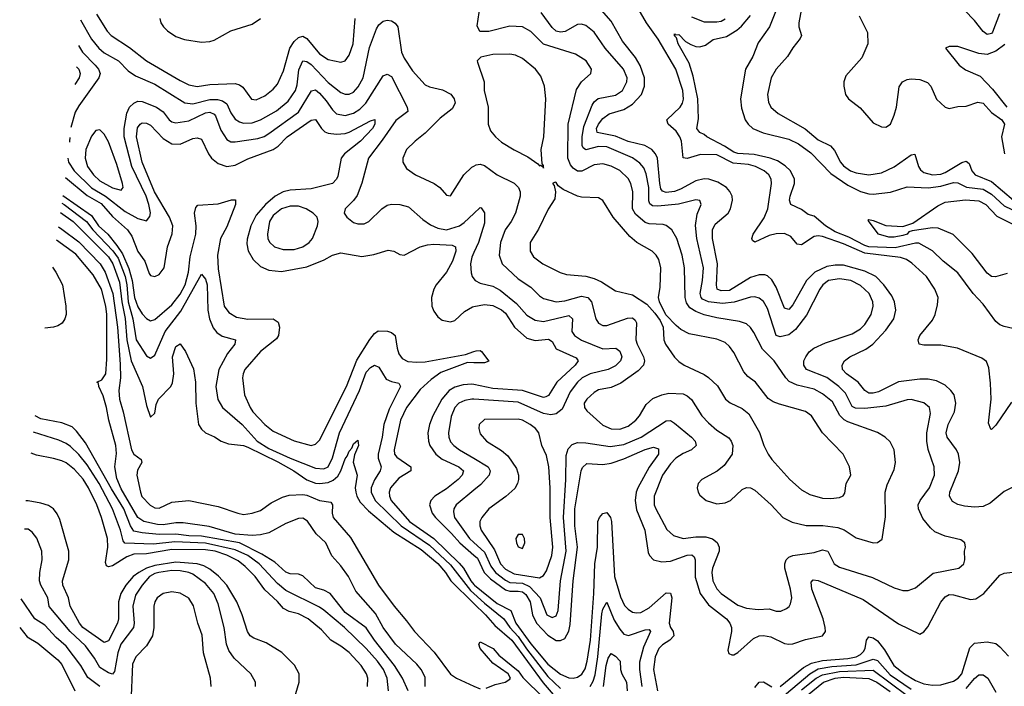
# Model space of a CAD drawing. Header units: inches. Extents: x 1173000 to 1307049, y 522583 to 678455.
# Tile 441 of 617: x 1197850 to 1202511, y 645371 to 648524. Entities that reach past the tile are written whole.
import ezdxf

# ---------------------------------------------------------------- set-up
doc = ezdxf.new("R2010")
doc.units = ezdxf.units.IN
doc.header["$MEASUREMENT"] = 0
doc.layers.add('B1694', color=7, linetype='Continuous')
doc.layers.add('B2604', color=7, linetype='Continuous')

msp = doc.modelspace()

# ---------------------------------------------------------------- linework, layer by layer
at = {"layer": 'B1694', "color": 5}
for points, elevation in [([(1198213.4, 648550), (1198263.9, 648470), (1198283.5, 648450), (1198370, 648393.2), (1198450.4, 648330.4), (1198610, 648237.4), (1198650, 648216.9), (1198690, 648208.8), (1198750, 648217.1), (1198870, 648223.3), (1198890, 648217), (1198905.7, 648205.7), (1198947.7, 648147.7), (1198970, 648145.4), (1199010, 648164.2), (1199050, 648196.3), (1199070, 648219.3), (1199098.1, 648281.9), (1199128.5, 648390), (1199150, 648420.6), (1199170, 648439.8), (1199190, 648446.9), (1199210, 648435.6), (1199270, 648363.6), (1199310, 648336.6), (1199370, 648323.8), (1199390, 648330.2), (1199410, 648357), (1199427.9, 648410), (1199438.8, 648530)], 1080), ([(1198513.5, 648530), (1198518.9, 648510), (1198530.6, 648490.6), (1198550, 648471), (1198590, 648445.2), (1198630.5, 648430), (1198710, 648418.5), (1198750, 648420.9), (1198770, 648427.4), (1198850, 648471.6), (1198950, 648502.5), (1198990.4, 648529.6)], 1120), ([(1198138.3, 648524), (1198190, 648433), (1198224.2, 648390), (1198250, 648368.1), (1198317.8, 648330), (1198363.1, 648283.1), (1198398.4, 648258.4), (1198490, 648219.4), (1198631.1, 648131.1), (1198670, 648126.4), (1198750, 648147.5), (1198786.2, 648146.2), (1198810, 648139.9), (1198830, 648127.1), (1198850, 648084.3), (1198870, 648054.5), (1198890, 648040.8), (1198910, 648034.7), (1198950, 648037), (1198990, 648051.4), (1199066, 648094), (1199121.7, 648138.3), (1199155.1, 648190), (1199163.1, 648216.9), (1199172.2, 648287.8), (1199190, 648329.3), (1199210, 648327.2), (1199230, 648311.9), (1199310, 648227.2), (1199370, 648180.4), (1199390, 648172), (1199410, 648171.4), (1199430, 648182.1), (1199452.8, 648207.2), (1199476.1, 648250), (1199506.5, 648393.5), (1199538.9, 648481.1), (1199550, 648499.7), (1199570, 648517.5), (1199590, 648522.3), (1199610, 648519.2), (1199627.5, 648507.5), (1199639.3, 648490), (1199657.1, 648370), (1199670, 648342.2), (1199710, 648283.2), (1199770, 648216.2), (1199790, 648206.4), (1199852.1, 648192.1), (1199891.5, 648171.5), (1199906.4, 648150), (1199911.3, 648130), (1199896.7, 648103.3), (1199840.8, 648059.2), (1199770, 647987.7), (1199722.2, 647950), (1199681.8, 647910), (1199663.9, 647870), (1199664.4, 647850), (1199680.5, 647820.5), (1199723.1, 647790), (1199812, 647750), (1199838.7, 647730), (1199870, 647694), (1199890, 647690.7), (1199952.5, 647790), (1199990, 647826.5), (1200000, 647832.3)], 1060), ([(1198128.2, 648401.9), (1198147.2, 648370), (1198207.9, 648310), (1198223.6, 648290), (1198230.6, 648270), (1198225, 648250), (1198130, 648117.5), (1198113.5, 648086.5), (1198092, 648015)], 1040), ([(1198118.8, 648301.5), (1198129.5, 648290), (1198136.9, 648270), (1198132.3, 648250), (1198110.9, 648217.5)], 1020), ([(1198078.4, 647870), (1198081, 647850), (1198107.7, 647810), (1198190, 647728.5), (1198257, 647690), (1198350, 647617.6), (1198410, 647583.8), (1198450, 647572.6), (1198466.9, 647593.1), (1198469.2, 647610.8), (1198462.1, 647650), (1198448.4, 647690), (1198381.4, 647830), (1198344.5, 647970), (1198345, 648010), (1198357.2, 648082.8), (1198369.9, 648110.1), (1198390, 648130.1), (1198410, 648139.5), (1198430, 648137.9), (1198497.3, 648110), (1198528.6, 648088.6), (1198558.4, 648050), (1198570, 648041.5), (1198590, 648036.8), (1198650, 648046.7), (1198730, 648083.7), (1198750, 648087.4), (1198770, 648077.9), (1198776.5, 648070), (1198802.5, 648002.5), (1198830, 647956.9), (1198850, 647946.4), (1198870, 647945.9), (1198978, 647962), (1199008, 647972), (1199030, 647985.3), (1199170, 648087.1), (1199231.5, 648188.5), (1199250, 648192.5), (1199270, 648177.4), (1199301.3, 648141.3), (1199330, 648097.7), (1199350, 648079.8), (1199390, 648071.5), (1199430, 648082.3), (1199459.6, 648100.4), (1199487.8, 648130), (1199570, 648258.9), (1199590, 648266), (1199610, 648255.2), (1199684.9, 648110), (1199687.4, 648090), (1199630, 648047.2), (1199566.1, 647953.9), (1199501.2, 647870), (1199469.1, 647750.9), (1199447.3, 647692.7), (1199430.7, 647669.3), (1199390.3, 647630), (1199386, 647610), (1199399, 647590), (1199430, 647565.8), (1199450, 647558.4), (1199481.1, 647558.9), (1199503, 647570), (1199564.7, 647630), (1199590, 647646.5), (1199610, 647651.2), (1199650, 647650.2), (1199690, 647638.8), (1199758.8, 647578.8), (1199794.2, 647554.2), (1199830, 647538.8), (1199870, 647530.6), (1199931.4, 647550), (1199954.5, 647565.5), (1200000, 647608.2)], 1040), ([(1198067, 647778.5), (1198170, 647692.8), (1198235.3, 647655.3), (1198290, 647594.1), (1198360.7, 647530), (1198381, 647501), (1198410, 647427.9), (1198442.8, 647382.8), (1198463.6, 647323.6), (1198470, 647313.8), (1198490, 647309), (1198510, 647318.4), (1198533.6, 647350), (1198549.9, 647450), (1198571.9, 647511.9), (1198574.8, 647550), (1198559.6, 647590), (1198489, 647710), (1198429.8, 647849.8), (1198403.7, 647970), (1198407.7, 648012.3), (1198419.8, 648030), (1198430, 648036), (1198450, 648034.7), (1198470, 648025.2), (1198530, 647962.2), (1198570, 647937.9), (1198610, 647935.8), (1198670, 647962.3), (1198690, 647966.3), (1198710, 647959.7), (1198743.4, 647890), (1198758, 647870), (1198790, 647843.4), (1198830, 647829.7), (1198870, 647836.6), (1198930, 647865.7), (1199050.4, 647909.6), (1199073.8, 647926.2), (1199116.6, 647970), (1199230, 648049.4), (1199250, 648052.3), (1199278.2, 648010), (1199294.3, 647994.3), (1199310, 647987.6), (1199350, 647983.4), (1199390, 647985.8), (1199410, 647992.4), (1199510, 648046), (1199531.5, 648051.5), (1199531.6, 648030), (1199520.1, 648010), (1199463.4, 647950), (1199387.2, 647890), (1199372.3, 647870), (1199355.9, 647784.1), (1199349.5, 647770), (1199330.1, 647749.9), (1199230, 647724.6), (1199130, 647718), (1199096.5, 647710), (1199058.9, 647690), (1199013.3, 647650), (1198970, 647600.2), (1198944.6, 647550), (1198926.2, 647486.2), (1198924.8, 647464.8), (1198931.2, 647431.2), (1198954.8, 647390), (1198990, 647356.8), (1199030, 647338.9), (1199090, 647334), (1199210, 647355.6), (1199291.9, 647388.1), (1199330, 647410.2), (1199370, 647421.4), (1199470, 647404.1), (1199526, 647414), (1199594.1, 647434.1), (1199621, 647430), (1199650, 647414), (1199670, 647410.3), (1199745.7, 647450), (1199779.9, 647460.1), (1199810, 647463.1), (1199897.7, 647457.7), (1199912.4, 647450), (1199914.8, 647430), (1199898, 647382), (1199870.4, 647329.6), (1199820.7, 647270), (1199810, 647249.7), (1199799.8, 647210), (1199800.4, 647170), (1199810, 647145.8), (1199830, 647118.8), (1199850, 647103.5), (1199890, 647095.9), (1199910, 647101.8), (1199955.9, 647144.1), (1199994.1, 647165.9), (1200000, 647167.1)], 1020), ([(1198087.5, 647966.6), (1198086.3, 647950), (1198085.4, 647945.1)], 1040), ([(1198054.7, 647692.9), (1198190, 647598), (1198223.9, 647550), (1198267.9, 647510), (1198310, 647457), (1198336.8, 647416.8), (1198367.5, 647347.5), (1198381.8, 647290), (1198394.4, 647210), (1198410, 647166.8), (1198430, 647133.3), (1198450, 647111.3), (1198470, 647100.1), (1198490, 647106.6), (1198570, 647174.9), (1198610, 647225.6), (1198633.9, 647270), (1198649.2, 647330), (1198657, 647403), (1198684.3, 647510), (1198686, 647550), (1198677.8, 647610), (1198683.3, 647636.7), (1198693.2, 647646.8), (1198790, 647654), (1198852.6, 647672.6), (1198872.4, 647672.4), (1198871, 647650), (1198830, 647544.3), (1198800.5, 647490), (1198785.9, 647410), (1198790, 647345.5), (1198818.6, 647170), (1198839.5, 647139.5), (1198877.1, 647117.1), (1198930, 647107.3), (1199050, 647109.4), (1199074.4, 647094.4), (1199080.7, 647070), (1199075, 647030), (1199065.7, 647014.3), (1198990, 646954.4), (1198916.1, 646870), (1198907.5, 646850), (1198905.3, 646830), (1198914.2, 646750), (1198940.3, 646690), (1198953.8, 646670), (1199010, 646609.6), (1199050, 646578.6), (1199150, 646532.3), (1199230, 646511), (1199250, 646516.5), (1199270, 646536.2), (1199397.8, 646790), (1199445.7, 646914.3), (1199507.6, 647012.4), (1199530, 647039.6), (1199547.4, 647052.6), (1199591.8, 647051.8), (1199610, 647044.5), (1199626.7, 647030), (1199636.1, 646970), (1199644.5, 646944.5), (1199661.3, 646921.3), (1199687.9, 646907.9), (1199730, 646903.7), (1199770, 646905.9), (1199959.8, 646940.2), (1200000, 646954.6)], 980), ([(1198049.5, 647657.3), (1198061, 647650), (1198165.9, 647570), (1198197, 647530), (1198291.3, 647431.3), (1198315.7, 647395.7), (1198350, 647308.9), (1198357.6, 647270), (1198363.4, 647190), (1198385, 647110), (1198402.1, 647010), (1198450, 646934.2), (1198470, 646923.2), (1198490, 646937.7), (1198539.3, 647050), (1198613.6, 647146.4), (1198710, 647320.3), (1198730, 647297.3), (1198737.7, 647270), (1198740.1, 647150), (1198748.6, 647108.6), (1198766.5, 647066.5), (1198784.1, 647044.1), (1198808, 647028), (1198871.5, 647010), (1198868, 646990), (1198834.3, 646945.7), (1198792.4, 646870), (1198779.3, 646790), (1198787.4, 646727.4), (1198810.9, 646690), (1198903.7, 646610), (1198973.9, 646530), (1199030, 646496.2), (1199130, 646450.1), (1199250, 646402.4), (1199290, 646400.1), (1199310, 646409.1), (1199330, 646451.3), (1199364.3, 646570), (1199457.9, 646770), (1199490, 646857.8), (1199510, 646878.8), (1199530.3, 646890.3), (1199550, 646880.5), (1199584.3, 646824.3), (1199610, 646812.3), (1199645.5, 646805.5), (1199652.1, 646790), (1199598.3, 646681.7), (1199573.5, 646610), (1199565.8, 646550), (1199546.5, 646470), (1199547.3, 646450), (1199561.1, 646410), (1199555.7, 646390), (1199530, 646348.1), (1199514.2, 646310), (1199514, 646290), (1199532.4, 646250), (1199656.4, 646130), (1199790, 646039), (1199890, 645945.9), (1199984.1, 645824.1), (1200000, 645809.6)], 960), ([(1198043.1, 647612.9), (1198102.9, 647570), (1198270, 647403), (1198291.8, 647370), (1198323.1, 647283.1), (1198333.7, 647190), (1198349.6, 647110.4), (1198357.2, 647010), (1198377.1, 646910), (1198430.7, 646790), (1198450, 646698.8), (1198470, 646644), (1198490, 646662.8), (1198496, 646704), (1198507.9, 646730), (1198564.9, 646790), (1198573.2, 646806.8), (1198579.9, 646850), (1198573.1, 646930), (1198590, 646978.9), (1198610, 646990.5), (1198635.4, 646955.4), (1198672.3, 646872.3), (1198681.8, 646810), (1198683.3, 646710), (1198696.6, 646610), (1198710, 646586.7), (1198730, 646570.2), (1198771.8, 646551.8), (1198803.7, 646530), (1198838.8, 646518.8), (1198909.3, 646510.7), (1198930, 646502.2), (1199072.8, 646432.8), (1199148.5, 646390), (1199210, 646347.8), (1199250, 646332.5), (1199270, 646330.1), (1199310, 646335.5), (1199333.4, 646346.6), (1199355.6, 646364.4), (1199369.9, 646390), (1199390, 646446.9), (1199400.5, 646459.5), (1199410, 646483.1), (1199422.6, 646497.4), (1199430, 646518.8), (1199450, 646534.8), (1199454.3, 646510), (1199434.4, 646465.6), (1199429.3, 646430.7), (1199447.7, 646370), (1199438.5, 646310), (1199440.8, 646290), (1199445.9, 646270), (1199461.7, 646241.7), (1199501.6, 646201.6), (1199620.5, 646100.5), (1199750, 646018.1), (1199830, 645951.5), (1199865.1, 645910), (1199891.2, 645870), (1200000, 645763.2)], 940), ([(1198033.2, 647544.2), (1198050, 647533.8), (1198130, 647473.5), (1198230.9, 647370), (1198255.1, 647330), (1198291.8, 647230), (1198312.7, 647070), (1198325.6, 646894.4), (1198327.7, 646830), (1198320.1, 646770), (1198323.1, 646730), (1198340.3, 646670), (1198379.6, 646490), (1198390.9, 646470), (1198424.5, 646444.5), (1198428.4, 646430), (1198407.2, 646392.8), (1198404.4, 646370), (1198421.6, 646290), (1198429.1, 646269.1), (1198468.1, 646228.1), (1198490, 646214.8), (1198510, 646213.9), (1198570, 646241.9), (1198650, 646250.7), (1198790, 646222.3), (1198882, 646190), (1198910, 646184.4), (1198950, 646189.5), (1198990, 646202.2), (1199040.5, 646239.5), (1199094.2, 646265.8), (1199125.3, 646274.7), (1199190, 646279.1), (1199210, 646275.3), (1199270, 646249.6), (1199322.5, 646242.5), (1199330.9, 646230), (1199329.1, 646190), (1199334.1, 646170), (1199415.7, 646075.7), (1199549.2, 645849.2), (1199621.9, 645750), (1199681.5, 645681.5), (1199718.8, 645630), (1199812.7, 645532.7), (1199889, 645429), (1199917.2, 645410), (1200000, 645372.2)], 920), ([(1199769.9, 645370), (1199770, 645413.6), (1199751.1, 645450), (1199730, 645475.4), (1199628.2, 645570), (1199570, 645649.1), (1199534.8, 645714.8), (1199441.1, 645821.1), (1199406.3, 645890), (1199370, 645940.8), (1199328.2, 645988.2), (1199299.6, 646050), (1199253, 646093), (1199212.5, 646152.5), (1199190, 646166.5), (1199170, 646165.4), (1199110, 646141.9), (1199030, 646097.5), (1198990, 646087.3), (1198950, 646084.5), (1198870, 646090.9), (1198747, 646127), (1198624.2, 646144.2), (1198590, 646144.5), (1198530, 646135.1), (1198503, 646137), (1198438.2, 646150), (1198410, 646169), (1198330, 646305.6), (1198310, 646354.8), (1198300.2, 646410), (1198307.9, 646472.1), (1198304.7, 646510), (1198271.5, 646630), (1198261.4, 646690), (1198245.7, 646745.7), (1198224.4, 646790), (1198223, 646803), (1198216, 646810), (1198238.7, 646821.3), (1198257.2, 646850), (1198261.9, 646918.1), (1198263.4, 647130), (1198258.1, 647170), (1198237.3, 647250), (1198197.5, 647317.5), (1198115.5, 647415.5), (1198024, 647480.8)], 920), ([(1200000, 647422.9), (1199990, 647401.1), (1199983.4, 647370), (1199986.4, 647326.4), (1199991.9, 647310), (1200000, 647299.1)], 1040), ([(1198005.5, 647353.3), (1198021.6, 647330), (1198052.8, 647270), (1198068.3, 647170), (1198069.8, 647130), (1198064.5, 647110), (1198050.5, 647089.5), (1198030, 647076.2), (1198010, 647070.2), (1197968.8, 647064.7)], 940), ([(1200000, 646901.9), (1199970, 646902.1), (1199844.3, 646855.7), (1199797.1, 646822.9), (1199745.5, 646774.5), (1199680.9, 646690), (1199653.1, 646630), (1199622.3, 646490), (1199624.2, 646470), (1199635.5, 646455.5), (1199701.6, 646410), (1199701.6, 646390), (1199644.6, 646355.4), (1199605.6, 646310), (1199598.3, 646290), (1199600.3, 646270), (1199609, 646250), (1199695.1, 646150), (1199810, 646069.6), (1199930, 645954.4), (1199951.1, 645930), (1199985.8, 645870), (1200000, 645853.5)], 980), ([(1200000, 646798.1), (1199990, 646800.1), (1199950, 646797.9), (1199910, 646786.1), (1199882.9, 646770), (1199847.8, 646730), (1199805.8, 646650), (1199790.1, 646610), (1199782.3, 646570), (1199784.4, 646530), (1199791.4, 646510), (1199820.3, 646470), (1199850, 646445.2), (1199928.7, 646410), (1199950.8, 646390), (1199945.1, 646370), (1199925, 646350), (1199870, 646304.7), (1199815.8, 646270), (1199795.9, 646250), (1199790.1, 646229.9), (1199803.2, 646190), (1199817.6, 646170), (1199894.6, 646094.6), (1199933.2, 646050), (1200000, 645991.5)], 1020), ([(1200000, 646728.9), (1199990.5, 646729.5), (1199957.1, 646722.9), (1199929.4, 646710), (1199910, 646689.8), (1199893.1, 646646.9), (1199880.4, 646570), (1199881.6, 646550), (1199890, 646528.1), (1199904.3, 646510), (1199931.8, 646490), (1200000, 646450)], 1040), ([(1199688.2, 645350), (1199662, 645410), (1199624.9, 645470), (1199530, 645590), (1199490, 645647.6), (1199390, 645720.3), (1199320.4, 645810), (1199290, 645826.3), (1199250, 645837.6), (1199190, 645893.7), (1199170, 645900.9), (1199130, 645903.2), (1199110, 645911.1), (1199057.7, 645957.7), (1198996.1, 645996.1), (1198890.3, 646050.3), (1198710, 646081.3), (1198650, 646082.5), (1198590, 646091.1), (1198510, 646089.5), (1198430, 646096.9), (1198390, 646105.3), (1198374.2, 646130), (1198343.4, 646210), (1198284.9, 646304.9), (1198162.4, 646522.4), (1198118.8, 646578.8), (1198097.9, 646597.9), (1198050, 646617.6), (1197950, 646637), (1197923.6, 646650.7)], 940), ([(1199596.2, 645350), (1199589.5, 645410), (1199571.9, 645450), (1199543.4, 645490), (1199490, 645550.4), (1199387.2, 645650), (1199290, 645731.9), (1199270, 645745.9), (1199110, 645824.2), (1199070, 645857.6), (1198983.1, 645950), (1198930, 645989.4), (1198870, 646017), (1198730, 646047.7), (1198585.1, 646054.9), (1198482.9, 646042.9), (1198348.1, 646048.1), (1198340, 646060), (1198327.3, 646110), (1198289.3, 646210), (1198227, 646330), (1198170, 646418.5), (1198130, 646466.9), (1198090, 646505), (1198070, 646519.2), (1198034.8, 646534.8), (1197915.1, 646572.6)], 960), ([(1199497.1, 645370), (1199498, 645410), (1199491.3, 645430), (1199466.3, 645470), (1199410, 645530.4), (1199370, 645561.7), (1199322.5, 645590), (1199278.6, 645638.6), (1199215.4, 645690), (1199170, 645713.4), (1199125, 645725), (1199098.7, 645738.7), (1199070, 645772.1), (1199010, 645827.3), (1198964.5, 645890), (1198918.1, 645938.1), (1198884.2, 645964.2), (1198831.2, 645991.2), (1198775.7, 646010), (1198730, 646017.2), (1198570, 646018.7), (1198450, 645997.5), (1198390, 645996.4), (1198356.6, 645983.4), (1198290, 645941.5), (1198270, 645936.1), (1198261.5, 645941.5), (1198256.8, 645956.8), (1198267.4, 646030), (1198266.5, 646070), (1198237, 646170), (1198214.6, 646230), (1198175.9, 646310), (1198150, 646351.5), (1198110, 646397.1), (1198070, 646427.8), (1198050, 646437), (1198010, 646449.4), (1197930, 646464.7), (1197904.4, 646474.3)], 980), ([(1200000, 646298.9), (1199916.3, 646230), (1199905.3, 646210), (1199903.4, 646196.6), (1199907.9, 646170), (1199979.7, 646070), (1200000, 646051.6)], 1040), ([(1199149.8, 645310), (1199173.3, 645390), (1199173.3, 645430), (1199150.9, 645470.9), (1199090.8, 645530.8), (1199016.6, 645576.6), (1198958.1, 645598.1), (1198941.5, 645610), (1198927.8, 645630), (1198902.9, 645710), (1198877.7, 645770), (1198830.3, 645850), (1198791.8, 645891.8), (1198750, 645925.6), (1198721.3, 645941.3), (1198690, 645950.9), (1198590, 645957.8), (1198490, 645942.4), (1198450.4, 645929.6), (1198413.6, 645910), (1198387.3, 645890), (1198352.2, 645850), (1198328.8, 645810), (1198318.2, 645770), (1198317.6, 645690), (1198313, 645670), (1198270, 645587), (1198250, 645577.6), (1198149.6, 645649.6), (1198133.4, 645670), (1198089.9, 645750), (1198080.8, 645790), (1198054.9, 645850), (1198052.6, 645870), (1198083.4, 645970), (1198083.4, 646010), (1198040, 646160), (1198027.3, 646187.3), (1198009.9, 646209.9), (1197985.8, 646225.8), (1197950, 646238.1), (1197890, 646248.7), (1197879.8, 646249.2)], 1020), ([(1198966.9, 645370), (1198965.7, 645390), (1198943.9, 645430), (1198865, 645505), (1198840, 645540), (1198829.3, 645570), (1198817.5, 645650), (1198790, 645761.1), (1198768.4, 645810), (1198730, 645857.7), (1198670, 645900.9), (1198650, 645910.2), (1198610, 645917.9), (1198570, 645918.9), (1198509.1, 645910), (1198490, 645904.8), (1198465.2, 645890), (1198429.7, 645850), (1198398.3, 645801.7), (1198385.5, 645750), (1198391.6, 645670), (1198388.6, 645650), (1198329.4, 645570), (1198315, 645530), (1198298.6, 645441.4), (1198290, 645429), (1198270, 645434.2), (1198230, 645460.4), (1198204.4, 645504.4), (1198162.1, 645562.1), (1198089, 645630), (1197989.3, 645749.3), (1197983.1, 645790), (1197950.5, 645850), (1197944.3, 645870), (1197945.6, 645910), (1197956.5, 645970), (1197955, 646010), (1197931.3, 646071.3), (1197910, 646100.5), (1197890, 646114.3), (1197873.1, 646114.2)], 1040), ([(1198229.9, 645370), (1198173, 645413), (1198140.1, 645470), (1198070, 645560.6), (1198022.5, 645602.5), (1197970, 645659.7), (1197922.4, 645690), (1197857, 645785.4)], 1060), ([(1198756.1, 645370), (1198753.6, 645410), (1198719.5, 645530), (1198713.6, 645613.6), (1198693.2, 645670), (1198672.1, 645752.1), (1198650, 645788.6), (1198610, 645812.2), (1198570, 645818.7), (1198530, 645810.6), (1198501.3, 645790), (1198490.2, 645770), (1198485.9, 645750), (1198485.7, 645650), (1198478.4, 645610), (1198450, 645562), (1198399.8, 645510), (1198384.5, 645475.5), (1198376.6, 645290)], 1060), ([(1197850.2, 645648.7), (1197885.4, 645605.4), (1197935.4, 645575.4), (1198030, 645496.7), (1198050, 645474.9), (1198111.6, 645350)], 1080)]:
    msp.add_lwpolyline(points, dxfattribs=dict(at, elevation=elevation))
for points, elevation in [([(1198230, 648003.6), (1198210, 647999.6), (1198190, 647974), (1198163.8, 647910), (1198159.4, 647870), (1198170.6, 647830), (1198199.6, 647790), (1198230, 647762.2), (1198290, 647728.5), (1198330, 647717.7), (1198340.3, 647730), (1198336.8, 647750), (1198310, 647839.1), (1198270, 647946.6), (1198250, 647983.6)], 1060), ([(1199130, 647642.2), (1199090, 647630.4), (1199050, 647597.9), (1199032.2, 647570), (1199022.9, 647510), (1199024.5, 647490), (1199031.9, 647471.9), (1199056.5, 647450), (1199097.3, 647437.3), (1199150, 647436.8), (1199190, 647449.5), (1199219.8, 647470), (1199236.5, 647490), (1199260.3, 647550), (1199263.5, 647570), (1199258.7, 647590), (1199239.6, 647610), (1199205.4, 647630), (1199170, 647642)], 1040)]:
    msp.add_lwpolyline(points, close=True, dxfattribs=dict(at, elevation=elevation))
at = {"layer": 'B2604', "color": 5}
for points, elevation in [([(1201578.7, 648730), (1201537.5, 648510), (1201538.3, 648490), (1201550.2, 648450), (1201545, 648435), (1201510, 648392), (1201484.8, 648350), (1201430, 648289.8), (1201407.2, 648250), (1201390.2, 648170), (1201393.7, 648133.7), (1201405.2, 648110), (1201440.8, 648080.8), (1201568.4, 648008.4), (1201630, 647956.8), (1201687.4, 647927.4), (1201706.3, 647906.3), (1201735.6, 647850), (1201750, 647833.6), (1201782.9, 647810), (1201810, 647799.6), (1201870, 647790.1), (1201930, 647799.9), (1201990, 647828.1), (1202070, 647885.5), (1202087.8, 647887.8), (1202104.8, 647830), (1202114.5, 647814.5), (1202130, 647802), (1202170, 647790.9), (1202210, 647793.1), (1202230, 647800.8), (1202310, 647848.2), (1202330, 647855.6), (1202343.7, 647843.7), (1202356.4, 647810), (1202372.5, 647790), (1202450, 647759.5), (1202553.3, 647670)], 980), ([(1200000, 647832.3), (1200010, 647838), (1200030, 647841.3), (1200050, 647835.1), (1200110, 647790.9), (1200190.5, 647750.5), (1200211.8, 647730), (1200219.4, 647710), (1200219.4, 647690), (1200196.3, 647610), (1200175.9, 647570), (1200147.8, 647530), (1200125.4, 647470), (1200120.1, 647410), (1200134.3, 647370), (1200210, 647299.2), (1200270, 647259.8), (1200310, 647218.4), (1200330, 647204.8), (1200390, 647189.6), (1200430, 647194.8), (1200510, 647216.7), (1200539.8, 647210), (1200556.1, 647190), (1200576.9, 647110), (1200590, 647088.9), (1200610, 647078), (1200630, 647078.5), (1200726.8, 647113.2), (1200750, 647113.7), (1200763.7, 647103.7), (1200770.1, 647090), (1200767.1, 647010), (1200772.8, 646990), (1200803.1, 646930), (1200808.2, 646910), (1200802.2, 646890), (1200777, 646863), (1200694.8, 646805.2), (1200650, 646785.2), (1200590, 646773.1), (1200570, 646761.2), (1200535, 646730), (1200521.8, 646710), (1200523.6, 646690), (1200534.9, 646674.9), (1200610, 646606.4), (1200650, 646589.6), (1200690, 646587.1), (1200730, 646601.7), (1200766.9, 646630), (1200783.4, 646650), (1200815.2, 646704.8), (1200847.4, 646732.6), (1200889.9, 646750.1), (1200922.8, 646757.2), (1200990, 646754.8), (1201010, 646745.5), (1201030, 646728.4), (1201078.6, 646650), (1201110, 646617.6), (1201150, 646582.8), (1201206.5, 646546.5), (1201218.5, 646530), (1201225.3, 646510), (1201222.7, 646470), (1201184.7, 646415.3), (1201151.7, 646388.3), (1201078.4, 646350), (1201062, 646330), (1201057, 646310), (1201061.1, 646290), (1201070, 646275.5), (1201099.1, 646250), (1201150, 646234), (1201190, 646238.5), (1201214.7, 646250), (1201270, 646302.6), (1201290, 646312.2), (1201310, 646310.3), (1201330, 646298.9), (1201407.4, 646230), (1201462.4, 646170), (1201507.2, 646147.2), (1201572.3, 646132.3), (1201651.4, 646131.4), (1201722.4, 646122.4), (1201752, 646112), (1201810, 646073), (1201890, 646049.2), (1201910, 646052), (1201933.1, 646066.9), (1201947.6, 646172.4), (1201946.6, 646290), (1201956.6, 646323.4), (1201990, 646397.3), (1201995.9, 646430), (1201990, 646489.3), (1201970, 646528.2), (1201946.3, 646550), (1201911.1, 646571.1), (1201770, 646621.5), (1201752.2, 646632.2), (1201732.4, 646652.4), (1201696.7, 646716.7), (1201650, 646755.4), (1201610, 646776), (1201530, 646796.1), (1201493, 646813), (1201476.1, 646830), (1201421.6, 646910), (1201365.5, 646965.5), (1201324.4, 647044.4), (1201308.5, 647068.5), (1201290, 647085.8), (1201257.5, 647097.5), (1201150, 647113.9), (1201090, 647128.9), (1201050, 647143.6), (1201021.7, 647161.7), (1201005.6, 647185.6), (1201000.5, 647210), (1200996.9, 647350), (1200986.4, 647410), (1200960.2, 647490), (1200936.5, 647530), (1200910.7, 647550.7), (1200895.9, 647555.9), (1200830, 647558.9), (1200810, 647564.9), (1200764.3, 647604.3), (1200750.3, 647630), (1200751.8, 647710), (1200743, 647750), (1200730, 647773.8), (1200690, 647810.4), (1200650, 647831.4), (1200610, 647842.2), (1200570, 647837.1), (1200511.5, 647808.5), (1200490, 647808.6), (1200470, 647821.9), (1200457.5, 647837.5), (1200445.4, 647870), (1200446.3, 648030), (1200485.2, 648194.8), (1200509.4, 648230.6), (1200554, 648270), (1200556.8, 648290), (1200531.6, 648330), (1200480.6, 648360.6), (1200330, 648409.3), (1200270, 648469.1), (1200230, 648489.9), (1200170, 648494), (1200070, 648469.1), (1200028.7, 648468.7), (1200015, 648495), (1200030.4, 648590)], 1060), ([(1202544.9, 646715.1), (1202470, 646606), (1202450, 646585.4), (1202447, 646587), (1202436.2, 646616.2), (1202447.6, 646730), (1202445.6, 646805.6), (1202436.9, 646876.9), (1202426.8, 646906.8), (1202403.4, 646923.4), (1202289.7, 646970), (1202210, 646984.9), (1202130, 646984.7), (1202108.2, 646990), (1202103.4, 647010), (1202110.9, 647030), (1202170, 647103.7), (1202182.5, 647130), (1202195, 647175), (1202197.3, 647210), (1202182.1, 647250), (1202141.6, 647310), (1202072.8, 647372.8), (1202047.1, 647390), (1202019.5, 647399.5), (1201850, 647419.9), (1201750, 647464.6), (1201650, 647498.9), (1201630, 647501.7), (1201610, 647498.3), (1201550, 647459.9), (1201530, 647462), (1201499.5, 647499.5), (1201470, 647512.7), (1201430, 647511.7), (1201396.9, 647503.1), (1201330, 647471.7), (1201319.2, 647479.2), (1201315.2, 647490), (1201322.2, 647510), (1201373.5, 647586.5), (1201390.6, 647630), (1201408.4, 647750), (1201406.8, 647770), (1201396.3, 647790), (1201373.8, 647810), (1201333.6, 647830), (1201299.4, 647839.4), (1201226.4, 647846.4), (1201150, 647885.5), (1201072.6, 647887.4), (1201010, 647867.8), (1200991.2, 647871.2), (1200982.6, 647950), (1200975.5, 647970), (1200956.8, 647996.8), (1200919.8, 648030), (1200913.3, 648050), (1200976.9, 648110), (1200987.8, 648130), (1200991.6, 648148.4), (1200989.2, 648190), (1200956.3, 648290), (1200872.5, 648432.5), (1200816.9, 648510), (1200777.4, 648577.4)], 980), ([(1200000, 646051.6), (1200050, 646006.2), (1200079.7, 645939.7), (1200103, 645910), (1200150, 645872.5), (1200170, 645862.7), (1200230, 645859.2), (1200262.8, 645842.8), (1200314.1, 645790), (1200345.9, 645710), (1200370, 645695.9), (1200390, 645705.2), (1200398.3, 645730), (1200409.2, 645870), (1200436.6, 646010), (1200423.4, 646170), (1200435.8, 646350), (1200437.5, 646462.5), (1200445.6, 646494.4), (1200465, 646515), (1200490, 646524.5), (1200530, 646523.3), (1200645.2, 646505.2), (1200710, 646514.4), (1200792, 646550), (1200910, 646627), (1200930, 646628.1), (1200950, 646616.6), (1201029.3, 646550), (1201046.7, 646530), (1201052.6, 646510), (1201030.3, 646490), (1200990, 646473.1), (1200956.3, 646450), (1200930, 646423), (1200893.2, 646370), (1200853, 646270), (1200853, 646230), (1200860.5, 646210), (1200912.5, 646112.5), (1200944.1, 646084.1), (1200990, 646071), (1201050, 646078.5), (1201098, 646078), (1201129.5, 646069.5), (1201151.7, 646051.7), (1201160.7, 646030), (1201160.2, 646010), (1201129, 645930), (1201126.5, 645910), (1201131.2, 645870), (1201150, 645832.7), (1201170, 645810.1), (1201250, 645754.3), (1201290, 645740.1), (1201345.8, 645734.2), (1201396.9, 645736.9), (1201430, 645726.9), (1201452.7, 645727.3), (1201480.4, 645739.6), (1201491.9, 645748.1), (1201498.8, 645761.2), (1201504.2, 645790), (1201498.6, 645830), (1201472, 645930), (1201471.6, 645950), (1201478.7, 645970), (1201490, 645981.3), (1201509.9, 645990.1), (1201610, 646004.6), (1201650, 646016.8), (1201675.2, 646010), (1201705.6, 645950), (1201730, 645934.5), (1201885.9, 645885.9), (1201990, 645837.1), (1202030, 645825), (1202055, 645825), (1202090, 645837.6), (1202173.2, 645906.8), (1202295.1, 645930), (1202318.7, 645950), (1202324.2, 645970), (1202322.9, 646010), (1202327, 646030), (1202323.7, 646050), (1202304.4, 646064.4), (1202230, 646081.3), (1202182.2, 646102.2), (1202161, 646121), (1202125.3, 646165.3), (1202104.8, 646210), (1202103.4, 646230), (1202112.2, 646250), (1202155.9, 646310), (1202179.4, 646370), (1202178.2, 646410), (1202150.9, 646490.9), (1202143.2, 646530), (1202144.6, 646570), (1202161.5, 646661.5), (1202155.7, 646690), (1202130, 646711.3), (1202070, 646728.4), (1202050, 646726.8), (1201950, 646695.7), (1201850, 646685.2), (1201806.2, 646686.2), (1201790, 646694.7), (1201758.3, 646758.3), (1201727.2, 646790), (1201670, 646832.1), (1201575, 646870), (1201561.4, 646890), (1201562.4, 646910), (1201570.6, 646930), (1201587.2, 646952.8), (1201609.4, 646970.6), (1201664.3, 646995.7), (1201790, 647038.9), (1201830, 647062.5), (1201850, 647082), (1201880.2, 647130), (1201890.5, 647169.5), (1201888.6, 647190), (1201870.5, 647230), (1201830, 647266.5), (1201784, 647290), (1201730, 647298.3), (1201679.1, 647290), (1201651.5, 647270), (1201636.9, 647250), (1201573.9, 647126.1), (1201521.8, 647058.2), (1201490, 647034), (1201450, 647024.5), (1201430, 647030.8), (1201390, 647158.5), (1201371.3, 647191.3), (1201350, 647207.7), (1201330, 647212.7), (1201310, 647211.4), (1201232.4, 647187.6), (1201177.4, 647182.6), (1201110, 647189.1), (1201082.4, 647202.4), (1201075, 647210), (1201070.3, 647230), (1201082.1, 647290), (1201086.7, 647350), (1201055.9, 647490), (1201049.4, 647550.6), (1201056.1, 647603.9), (1201076, 647650), (1201069.7, 647669.7), (1201050, 647672.2), (1200968.6, 647651.4), (1200870, 647642.2), (1200844.6, 647644.6), (1200832.6, 647652.6), (1200827.4, 647667.4), (1200828.4, 647730), (1200815.9, 647795.9), (1200804, 647824), (1200786.1, 647846.1), (1200750.5, 647870.5), (1200630, 647922.6), (1200590, 647924.8), (1200530, 647909), (1200518, 647918), (1200511.8, 647930), (1200512.5, 647970), (1200520.7, 648019.3), (1200560.3, 648119.7), (1200570, 648135.3), (1200588.9, 648151.1), (1200670, 648167.2), (1200704.1, 648190), (1200723.9, 648230), (1200725, 648250), (1200708.8, 648290), (1200622, 648390), (1200570, 648465.8), (1200530, 648497), (1200510, 648502.7), (1200490, 648501.3), (1200431.4, 648468.6), (1200410, 648465.2), (1200390, 648470.9), (1200370, 648488.2), (1200318.8, 648558.8)], 1040), ([(1202590, 646333), (1202510, 646292.7), (1202443.1, 646236.9), (1202410, 646222.4), (1202370, 646219.3), (1202322.9, 646222.9), (1202290, 646231.6), (1202264.8, 646244.8), (1202250.4, 646270), (1202253, 646290), (1202293.6, 646390), (1202299.9, 646430), (1202293.5, 646470), (1202285, 646490), (1202239.9, 646550), (1202235.4, 646570), (1202245.3, 646610), (1202274.7, 646670), (1202281.2, 646710), (1202272.8, 646750), (1202257.9, 646770), (1202230, 646795.9), (1202190, 646816.7), (1202150, 646823.6), (1202110, 646823.5), (1202010, 646811.7), (1201915.7, 646764.3), (1201890, 646757.5), (1201870, 646758), (1201849.6, 646769.6), (1201819.2, 646810), (1201763.4, 646850), (1201745.4, 646870), (1201742.4, 646890), (1201753.8, 646910), (1201779.8, 646930), (1201854.4, 646965.6), (1201888.7, 646990), (1201950, 647055.1), (1201988, 647110), (1201996.9, 647150), (1201990.7, 647190), (1201978.2, 647218.2), (1201940.9, 647270), (1201902.1, 647310), (1201850, 647335.5), (1201750, 647363.3), (1201710, 647363.9), (1201670, 647357.5), (1201613.9, 647330), (1201573.9, 647290), (1201510, 647174.9), (1201490, 647153), (1201470, 647159.8), (1201430, 647259.8), (1201410, 647294.3), (1201390, 647313.2), (1201377.3, 647317.3), (1201350, 647317.6), (1201310, 647304.7), (1201210, 647243.9), (1201170, 647241.3), (1201151.9, 647250), (1201148.8, 647268.8), (1201152.8, 647370), (1201129.9, 647490), (1201129.5, 647530), (1201142.5, 647557.5), (1201203.4, 647610), (1201214.9, 647630), (1201223.9, 647670), (1201221.7, 647690), (1201211.9, 647711.9), (1201195, 647730), (1201155.2, 647755.2), (1201112.3, 647770), (1201090, 647772.2), (1201050, 647762.9), (1200977.5, 647722.5), (1200950, 647712.3), (1200910, 647706.9), (1200892.7, 647712.7), (1200885, 647725), (1200879.4, 647750), (1200868.7, 647868.7), (1200858.8, 647890), (1200841.6, 647910), (1200809.4, 647929.4), (1200730, 647948.7), (1200670, 647972.8), (1200582.8, 647990), (1200580.7, 648010), (1200589.5, 648030.5), (1200610, 648056.8), (1200640.8, 648079.2), (1200710, 648100.3), (1200750, 648124.6), (1200792.8, 648170), (1200807.8, 648210), (1200807.7, 648250), (1200787.5, 648307.5), (1200765.1, 648345.1), (1200703.3, 648423.3), (1200650, 648517.3), (1200603.4, 648570)], 1020), ([(1202612, 647050), (1202510, 647073.7), (1202490, 647081.4), (1202470, 647096.5), (1202410, 647179), (1202363.4, 647230), (1202290, 647327.7), (1202221.8, 647381.8), (1202170, 647431.8), (1202106.6, 647466.6), (1202090, 647467.2), (1201994.5, 647445.5), (1201870, 647450), (1201850, 647455.5), (1201775.4, 647495.4), (1201710, 647521.4), (1201664.7, 647550), (1201610, 647594.7), (1201582.9, 647602.9), (1201550, 647626.2), (1201500.7, 647650), (1201494.5, 647670), (1201496.8, 647690), (1201517.5, 647750), (1201518, 647770), (1201498.5, 647810), (1201473.3, 647833.3), (1201436.5, 647856.5), (1201402.4, 647870), (1201326.9, 647886.9), (1201250, 647890.7), (1201230, 647898.1), (1201186.5, 647926.5), (1201102.7, 647970), (1201090, 647982), (1201069.7, 647990), (1201056, 648010), (1201063.8, 648056.2), (1201060.1, 648150), (1201037.4, 648257.4), (1201019.1, 648319.1), (1200966.8, 648410), (1200958.8, 648438.8), (1200950, 648447.6), (1200950, 648458), (1200952.8, 648452.8), (1200970, 648453.6), (1201001.6, 648421.6), (1201027.1, 648407.1), (1201050, 648397.8), (1201070, 648396), (1201096.4, 648403.6), (1201131.8, 648430), (1201195.4, 648444.6), (1201244.6, 648475.4), (1201266.3, 648493.7), (1201310, 648544)], 960), ([(1201030, 648537.3), (1201090, 648514.5), (1201150, 648514.4), (1201170, 648518.1), (1201190, 648528.3)], 980), ([(1201430.6, 648569.4), (1201399.1, 648490), (1201345.8, 648414.2), (1201320.7, 648350), (1201285, 648290), (1201261.5, 648150), (1201266.1, 648106.1), (1201284.2, 648050), (1201298.1, 648030), (1201320.7, 648010), (1201369.2, 647989.2), (1201490, 647959), (1201537, 647937), (1201595.3, 647895.3), (1201690, 647796.8), (1201770, 647741.2), (1201830, 647712.4), (1201870, 647700.8), (1201890, 647699.6), (1201971.6, 647708.4), (1202050, 647733.4), (1202149.7, 647729.7), (1202210, 647737.4), (1202270, 647754.4), (1202290, 647752.9), (1202332, 647732), (1202410, 647722), (1202450, 647699), (1202510, 647643.3), (1202622.5, 647590)], 960), ([(1201823.1, 648543.1), (1201863.6, 648463.6), (1201865.3, 648410), (1201836, 648344), (1201761.2, 648258.8), (1201751.3, 648230), (1201750.2, 648210), (1201759.2, 648170), (1201772.6, 648150), (1201828.2, 648108.2), (1201890, 648036.9), (1201930, 648017.2), (1201950, 648016.5), (1201971.6, 648030), (1201990, 648072.4), (1202000.2, 648110), (1202012.9, 648207.1), (1202028.8, 648231.2), (1202050, 648242), (1202070, 648244.8), (1202110, 648241), (1202147.1, 648227.1), (1202162, 648210), (1202190, 648148.3), (1202230.2, 648110.2), (1202250, 648104.4), (1202290, 648114), (1202330, 648116.1), (1202385.2, 648134.8), (1202410, 648129.2), (1202450, 648085.7), (1202498.1, 648050), (1202511.4, 648030), (1202497.8, 647970), (1202512, 647890)], 1020), ([(1202487.4, 648552.6), (1202454.2, 648465.8), (1202450, 648459), (1202430, 648453.9), (1202410, 648468.1), (1202370, 648519.9), (1202322.6, 648570)], 1020), ([(1202513.3, 648406.7), (1202470, 648375.2), (1202430, 648359.8), (1202390, 648363.9), (1202290, 648398), (1202250, 648397.2), (1202232, 648390), (1202296.5, 648310), (1202327.5, 648287.5), (1202397, 648257), (1202455.4, 648195.4), (1202521.9, 648110)], 1040), ([(1202523.3, 647323.3), (1202468.2, 647308.2), (1202450, 647309.8), (1202430, 647325.3), (1202358.6, 647418.6), (1202268.2, 647508.2), (1202198.2, 647538.2), (1202170, 647540.2), (1202074, 647526), (1202059.4, 647520.6), (1202051.1, 647510), (1202030, 647504), (1201990, 647495.8), (1201963.7, 647496.3), (1201915.1, 647510), (1201865.4, 647574.6), (1201870, 647578.8), (1201890, 647574), (1201950, 647550.2), (1202030, 647545.5), (1202078.2, 647561.8), (1202196, 647644), (1202230, 647660.9), (1202327.3, 647672.7), (1202390, 647667.6), (1202422.6, 647650), (1202475.6, 647595.6), (1202566, 647550)], 940), ([(1200000, 647608.2), (1200030, 647636.4), (1200034.7, 647634.7), (1200050, 647611.3), (1200050, 647562.7), (1200021.6, 647470), (1200000, 647422.9)], 1040), ([(1200000, 647299.1), (1200006.7, 647290), (1200030, 647278.3), (1200090, 647263.8), (1200125.1, 647245.1), (1200201.2, 647181.2), (1200250, 647126.8), (1200290, 647102.6), (1200330, 647097.4), (1200450, 647125.1), (1200466.1, 647110), (1200463.6, 647050), (1200476.6, 647030), (1200508.8, 647008.8), (1200610, 646967.7), (1200671.1, 646971.1), (1200690, 646955.8), (1200699.5, 646930), (1200694.1, 646910), (1200670, 646886.4), (1200634.9, 646870), (1200550, 646848.6), (1200513.2, 646830), (1200490, 646810.4), (1200455.8, 646764.2), (1200417.2, 646682.8), (1200390, 646660.8), (1200364.5, 646655.5), (1200330, 646661), (1200210, 646715.6), (1200000, 646728.9)], 1040), ([(1200000, 647167.1), (1200050, 647177.2), (1200090, 647172.4), (1200130, 647152.4), (1200150, 647136), (1200192.1, 647070), (1200250, 647017.5), (1200290, 647006.9), (1200352.7, 647012.7), (1200370, 647001.5), (1200390, 646967.8), (1200484.7, 646924.7), (1200494.3, 646910), (1200480.1, 646890), (1200392.7, 646810), (1200353.3, 646746.7), (1200340, 646740), (1200330, 646737.7), (1200230, 646769.9), (1200090, 646779.8), (1200000, 646798.1)], 1020), ([(1200000, 646954.6), (1200010, 646958.1), (1200030, 646959.7), (1200035.4, 646955.4), (1200070, 646909.6), (1200050, 646901.6), (1200000, 646901.9)], 980), ([(1200000, 645991.5), (1200016.8, 645976.8), (1200049.1, 645910), (1200079.3, 645879.3), (1200150, 645827.7), (1200170, 645820.7), (1200210, 645821.7), (1200230, 645817.6), (1200245.1, 645805.1), (1200266.6, 645770), (1200277.4, 645710), (1200296.1, 645670), (1200350, 645612.3), (1200390, 645588.3), (1200410, 645587.4), (1200430, 645597.8), (1200448.6, 645631.4), (1200456, 645664), (1200469.1, 645870), (1200490.4, 646030), (1200477.9, 646130), (1200477.5, 646210), (1200507.6, 646390), (1200514, 646406), (1200534.9, 646425.1), (1200610, 646420.1), (1200650, 646427), (1200710, 646446.6), (1200810, 646491.3), (1200850, 646501.8), (1200873.7, 646493.7), (1200874.4, 646470), (1200830, 646408.3), (1200775.8, 646310), (1200768.3, 646290), (1200762.9, 646250), (1200770, 646205.2), (1200808.9, 646110), (1200824.7, 646004.7), (1200831.6, 645990), (1200850.1, 645970.1), (1200890, 645960.1), (1200930, 645963.5), (1201010, 645991.4), (1201032.3, 645992.3), (1201043, 645983), (1201047.2, 645970), (1201048, 645888), (1201070.9, 645810), (1201110, 645756.8), (1201195.5, 645690), (1201212.1, 645670), (1201219.1, 645650), (1201219, 645630), (1201202.3, 645542.3), (1201205.9, 645525.9), (1201220.3, 645520.3), (1201230, 645519.5), (1201250, 645531.7), (1201322.9, 645597.1), (1201350, 645609.7), (1201370, 645612), (1201405, 645605), (1201470, 645573.6), (1201490, 645570.6), (1201510, 645571.7), (1201570, 645592.7), (1201650, 645610.3), (1201663.5, 645630), (1201662.5, 645650), (1201652.5, 645690), (1201599.6, 645830), (1201595.9, 645864.1), (1201605.3, 645874.7), (1201630, 645871.2), (1201842.5, 645782.5), (1202010, 645666.8), (1202110, 645618), (1202130, 645628.4), (1202147.9, 645652.1), (1202210.3, 645769.7), (1202230, 645795.1), (1202250, 645804.7), (1202270, 645804), (1202350, 645781), (1202375.8, 645784.2), (1202412.9, 645810), (1202490, 645897.2), (1202510, 645906.9), (1202550, 645911.8)], 1020), ([(1200000, 646450), (1200068.1, 646410), (1200077, 646390), (1200071.8, 646370), (1200033.5, 646326.5), (1200000, 646298.9)], 1040), ([(1200000, 645853.5), (1200003.1, 645850), (1200110, 645762.4), (1200174.9, 645730), (1200198.6, 645670), (1200270, 645572.3), (1200350, 645475.4), (1200410, 645429.1), (1200450, 645411.2), (1200470, 645409.3), (1200490, 645414.5), (1200510.7, 645429.3), (1200526.6, 645453.4), (1200536.9, 645490), (1200552, 645590), (1200568.1, 645810), (1200572.6, 645950), (1200585.5, 646030), (1200587, 646150), (1200594.3, 646170), (1200610, 646188.4), (1200630, 646192.8), (1200645.9, 646170), (1200650.9, 646150), (1200665.1, 645890), (1200693.9, 645793.9), (1200713.3, 645753.3), (1200730, 645735.3), (1200750, 645722.3), (1200770, 645718), (1200790, 645720.6), (1200830, 645742.7), (1200910, 645812.7), (1200930, 645811), (1200937.2, 645790), (1200923.8, 645670), (1200930.1, 645650.1), (1200943.7, 645630), (1200946.6, 645610), (1200928.1, 645590), (1200892.6, 645567.4), (1200875.6, 645550), (1200858.4, 645510), (1200850.9, 645450), (1200868.9, 645350)], 980), ([(1200000, 645809.6), (1200050, 645763.7), (1200141, 645690), (1200169.6, 645650), (1200210, 645606.4), (1200248.6, 645548.6), (1200350, 645418.2), (1200410, 645360.6)], 960), ([(1200000, 645763.2), (1200054.2, 645710), (1200099, 645659), (1200178.9, 645590), (1200327.2, 645387.2), (1200430, 645267.6)], 940), ([(1200550, 645369.6), (1200564.4, 645395.6), (1200573.8, 645426.2), (1200586.7, 645510), (1200605.9, 645714.1), (1200610, 645736), (1200630, 645768.5), (1200664.1, 645684.1), (1200690, 645641.3), (1200710, 645618.3), (1200731.6, 645611.6), (1200810, 645638), (1200830, 645639.6), (1200836.6, 645630), (1200803.3, 645556.7), (1200784.6, 645484.6), (1200783.5, 645450), (1200795.6, 645370)], 960), ([(1201449.7, 645369.7), (1201560.5, 645459.5), (1201598.7, 645481.3), (1201650, 645493.7), (1201770, 645502), (1201810, 645510.5), (1201830, 645521.3), (1201844.3, 645535.7), (1201852.5, 645550), (1201858.9, 645590), (1201870, 645604.8), (1201890, 645600.7), (1201910, 645586.9), (1201944.1, 645544.1), (1201987.1, 645470), (1202037.8, 645430), (1202090, 645398.3), (1202130, 645382.6), (1202170, 645376.6), (1202210, 645378.1), (1202270, 645394.7), (1202292.4, 645410), (1202309.9, 645430), (1202347.6, 645552.4), (1202370, 645575.9), (1202430, 645581.1), (1202470, 645573.2), (1202490, 645558), (1202530, 645513.8)], 980), ([(1200057.8, 645362.2), (1200100.7, 645379.3), (1200148.7, 645390), (1200170, 645404.7), (1200174, 645410), (1200162, 645430), (1200090, 645481.2), (1200030, 645549.2), (1200024, 645570), (1200030, 645582), (1200090.5, 645550), (1200118.4, 645518.4), (1200210, 645444), (1200232.3, 645412.3), (1200330, 645317.2)], 920), ([(1200614, 645370), (1200626.3, 645470), (1200635.7, 645504.3), (1200650, 645527.1), (1200670, 645513.9), (1200692.6, 645490), (1200693.5, 645450), (1200699.5, 645430), (1200721.8, 645390), (1200724.9, 645350)], 940), ([(1201450, 645311.7), (1201589.4, 645430.6), (1201630, 645453.2), (1201694.8, 645465.2), (1201810, 645473.1), (1201890, 645499.1), (1201910, 645492.7), (1201970, 645424.7), (1202070, 645357.7)], 960), ([(1201550, 645355), (1201619.5, 645410), (1201650, 645425.3), (1201730, 645441.1), (1201890, 645447.7), (1202050, 645327.3)], 940), ([(1201578.9, 645330), (1201654.5, 645390), (1201710, 645409.1), (1201750, 645414.1), (1201870, 645408.8), (1201906.9, 645390), (1201970, 645346.4)], 920), ([(1202330, 645361.1), (1202370, 645408.6), (1202390, 645425.1), (1202410, 645426), (1202432.7, 645410), (1202470, 645342.7)], 960), ([(1200000, 645372.2), (1200030, 645358.5)], 920), ([(1201330, 645365), (1201350, 645390.6), (1201370, 645391.9), (1201410, 645368.7)], 980)]:
    msp.add_lwpolyline(points, dxfattribs=dict(at, elevation=elevation))
for points, elevation in [([(1200170, 648361.8), (1200090, 648359.4), (1200032.4, 648347.6), (1200015.8, 648330), (1200016.4, 648323.6), (1200048.8, 648231.2), (1200048.2, 648190), (1200068.1, 648110), (1200067.3, 648030), (1200078.4, 647998.4), (1200101.6, 647970), (1200130, 647945), (1200190, 647908.1), (1200255.3, 647875.3), (1200303.2, 647843.2), (1200310, 647833.4), (1200316, 647836), (1200328.4, 647828.4), (1200330, 647822), (1200330, 647835.3), (1200322.7, 647842.7), (1200317.7, 647910), (1200330.7, 647970), (1200339.8, 648150), (1200334.2, 648210), (1200317.2, 648257.2), (1200292.2, 648290), (1200230, 648340.3), (1200197.2, 648357.2)], 1080), ([(1200384.1, 647755.9), (1200371.3, 647750), (1200379.6, 647739.6), (1200386, 647710), (1200382.7, 647677.3), (1200352, 647628), (1200306.1, 647533.9), (1200266.7, 647470), (1200266, 647430), (1200282.1, 647402.1), (1200325.7, 647370), (1200408.9, 647328.9), (1200439.1, 647319.1), (1200530, 647311.3), (1200570, 647300.1), (1200603.9, 647283.9), (1200670, 647241.6), (1200750, 647223.2), (1200818.3, 647178.3), (1200856.6, 647136.6), (1200881.5, 647101.5), (1200895.2, 647070), (1200899.2, 647010), (1200906.7, 646990), (1200950, 646927.8), (1200970, 646907.1), (1200995.8, 646890), (1201090, 646845.6), (1201111.2, 646831.2), (1201153.2, 646793.2), (1201190.4, 646730), (1201212.8, 646712.8), (1201270, 646685.8), (1201300.6, 646660.6), (1201351.3, 646571.3), (1201372.5, 646510), (1201392.4, 646470), (1201410, 646444.5), (1201494.7, 646350), (1201550, 646300.8), (1201590, 646278.8), (1201650, 646261.6), (1201690, 646259.3), (1201730, 646264.7), (1201747.4, 646272.6), (1201755.5, 646284.5), (1201762, 646330), (1201784.4, 646370), (1201778, 646410), (1201747.1, 646470), (1201650.8, 646570), (1201597.2, 646650), (1201570, 646670.6), (1201446.1, 646706.1), (1201417, 646717), (1201392.4, 646732.4), (1201333.3, 646810), (1201297.3, 646837.3), (1201278.2, 646858.2), (1201229.8, 646950), (1201210, 646979.1), (1201190, 646998), (1201150, 647013.6), (1201018.8, 647038.8), (1200979.7, 647059.7), (1200957.3, 647077.3), (1200908.6, 647128.6), (1200878.4, 647190), (1200874, 647210), (1200881.4, 647258.6), (1200884.5, 647350), (1200875.2, 647390), (1200863.5, 647410), (1200843.1, 647430), (1200771.1, 647471.1), (1200738.5, 647498.5), (1200659.4, 647590), (1200609.8, 647669.8), (1200590, 647681.3), (1200510, 647684.5), (1200490, 647689.8), (1200421.8, 647721.8), (1200399.1, 647739.1), (1200390, 647754)], 1080), ([(1200210, 646635.4), (1200050, 646633.6), (1200025, 646610), (1200023, 646590), (1200030, 646564.9), (1200058.9, 646530), (1200130, 646487.1), (1200160.6, 646460.6), (1200201.4, 646401.4), (1200210.9, 646370), (1200211.5, 646350), (1200207, 646330), (1200193.3, 646306.7), (1200151.1, 646268.9), (1200071, 646210), (1200037.1, 646170), (1200028.8, 646150), (1200028.4, 646130), (1200034.7, 646110), (1200096.9, 646016.9), (1200126.3, 645950), (1200150, 645925.8), (1200190, 645903.9), (1200310, 645884.5), (1200330, 645895.3), (1200343.3, 645916.7), (1200368.3, 645990), (1200372.9, 646030), (1200361.6, 646170), (1200361.8, 646310), (1200354.5, 646410), (1200343.6, 646463.6), (1200321.4, 646510), (1200307.5, 646570), (1200291.9, 646590), (1200266.8, 646610), (1200230, 646629.9)], 1060), ([(1200230, 646089), (1200210, 646089), (1200199.1, 646070), (1200201.6, 646050), (1200210, 646031), (1200230, 646022.8), (1200240.9, 646050), (1200239.5, 646070)], 1080)]:
    msp.add_lwpolyline(points, close=True, dxfattribs=dict(at, elevation=elevation))

doc.saveas('drawing.dxf')
